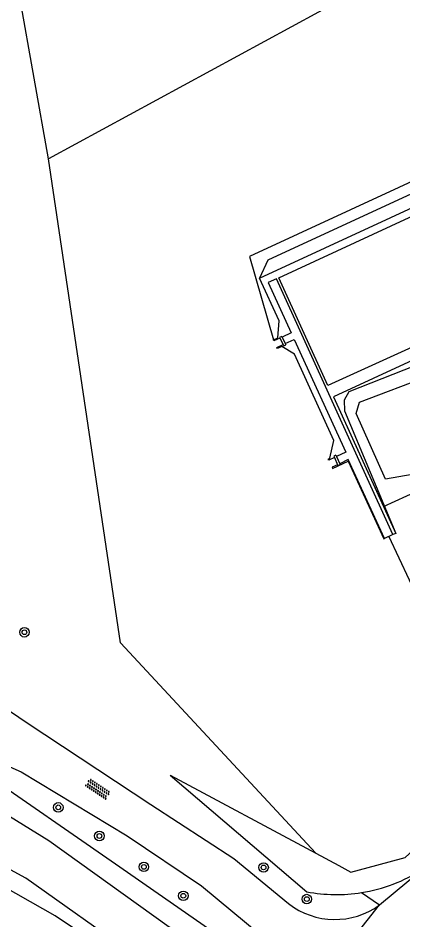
# Model space of a CAD drawing. Extents: x 133000 to 136000, y 400500 to 403500.
# Drawn here: x 134041.5 to 134073.9, y 401686.5 to 401762.2 of the extents above; entities that cross this region are included whole.
import ezdxf

# ---------------------------------------------------------------- set-up
doc = ezdxf.new("R2010")
doc.units = 0
for name, color, linetype in [('gg-bbg-bassin', 7, 'Continuous'), ('gg-bbg-pand onderbouw', 7, 'Continuous'), ('gg-knt-BGT kruinlijn', 7, 'Continuous'), ('gg-knt-bovenkant onderkant talud', 7, 'Continuous'), ('gg-knt-onverhard', 7, 'Continuous'), ('gg-kntw-bovenkant insteek waterloop', 7, 'Continuous'), ('gg-kntw-waterlijn', 7, 'Continuous'), ('gg-kwrk-duiker nz buis', 7, 'Continuous'), ('gg-kwrk-kunstwerk', 7, 'Continuous'), ('gg-kwrk-stuw', 7, 'Continuous'), ('gt-grn-groengrens', 7, 'Continuous'), ('gt-grn-weggrens', 7, 'Continuous'), ('gt-symb-boom', 7, 'Continuous'), ('gt-symb-overige verharding', 7, 'Continuous')]:
    doc.layers.add(name, color=color, linetype=linetype)

# ---------------------------------------------------------------- blocks, each defined once
blk = doc.blocks.new('gt0-BOOM')
at = {"layer": 'gt-symb-boom'}
for radius in [0.4, 0.2]:
    blk.add_circle((0, 0), radius, dxfattribs=at)
blk = doc.blocks.new('gt0-OVH')
at = {"layer": 'gt-symb-overige verharding'}
for points in [[(-0.972, 0.298), (-0.967, 0.308), (-0.965, 0.319), (-0.966, 0.33), (-0.971, 0.34), (-0.978, 0.348), (-0.988, 0.353), (-0.999, 0.355), (-1.01, 0.354), (-1.02, 0.349), (-1.028, 0.342), (-1.033, 0.332), (-1.035, 0.321), (-1.034, 0.31), (-1.029, 0.3), (-1.022, 0.292), (-1.012, 0.287), (-1.001, 0.285), (-0.99, 0.286), (-0.98, 0.291)], [(-0.872, 0.106), (-0.867, 0.116), (-0.865, 0.126), (-0.866, 0.137), (-0.871, 0.147), (-0.878, 0.156), (-0.888, 0.161), (-0.899, 0.163), (-0.91, 0.162), (-0.92, 0.157), (-0.928, 0.15), (-0.933, 0.14), (-0.935, 0.129), (-0.934, 0.118), (-0.929, 0.108), (-0.922, 0.1), (-0.912, 0.095), (-0.901, 0.092), (-0.89, 0.094), (-0.88, 0.098)], [(-0.772, 0.298), (-0.767, 0.308), (-0.765, 0.319), (-0.766, 0.33), (-0.771, 0.34), (-0.778, 0.348), (-0.788, 0.353), (-0.799, 0.355), (-0.81, 0.354), (-0.82, 0.349), (-0.828, 0.342), (-0.833, 0.332), (-0.835, 0.321), (-0.834, 0.31), (-0.829, 0.3), (-0.822, 0.292), (-0.812, 0.287), (-0.801, 0.285), (-0.79, 0.286), (-0.78, 0.291)], [(-0.672, 0.106), (-0.667, 0.116), (-0.665, 0.126), (-0.666, 0.137), (-0.671, 0.147), (-0.678, 0.156), (-0.688, 0.161), (-0.699, 0.163), (-0.71, 0.162), (-0.72, 0.157), (-0.728, 0.15), (-0.733, 0.14), (-0.735, 0.129), (-0.734, 0.118), (-0.729, 0.108), (-0.722, 0.1), (-0.712, 0.095), (-0.701, 0.092), (-0.69, 0.094), (-0.68, 0.098)], [(-0.572, 0.298), (-0.567, 0.308), (-0.565, 0.319), (-0.566, 0.33), (-0.571, 0.34), (-0.578, 0.348), (-0.588, 0.353), (-0.599, 0.355), (-0.61, 0.354), (-0.62, 0.349), (-0.628, 0.342), (-0.633, 0.332), (-0.635, 0.321), (-0.634, 0.31), (-0.629, 0.3), (-0.622, 0.292), (-0.612, 0.287), (-0.601, 0.285), (-0.59, 0.286), (-0.58, 0.291)], [(-0.472, 0.106), (-0.467, 0.116), (-0.465, 0.126), (-0.466, 0.137), (-0.471, 0.147), (-0.478, 0.156), (-0.488, 0.161), (-0.499, 0.163), (-0.51, 0.162), (-0.52, 0.157), (-0.528, 0.15), (-0.533, 0.14), (-0.535, 0.129), (-0.534, 0.118), (-0.529, 0.108), (-0.522, 0.1), (-0.512, 0.095), (-0.501, 0.092), (-0.49, 0.094), (-0.48, 0.098)], [(-0.372, 0.298), (-0.367, 0.308), (-0.365, 0.319), (-0.366, 0.33), (-0.371, 0.34), (-0.378, 0.348), (-0.388, 0.353), (-0.399, 0.355), (-0.41, 0.354), (-0.42, 0.349), (-0.428, 0.342), (-0.433, 0.332), (-0.435, 0.321), (-0.434, 0.31), (-0.429, 0.3), (-0.422, 0.292), (-0.412, 0.287), (-0.401, 0.285), (-0.39, 0.286), (-0.38, 0.291)], [(-0.272, 0.106), (-0.267, 0.116), (-0.265, 0.126), (-0.266, 0.137), (-0.271, 0.147), (-0.278, 0.156), (-0.288, 0.161), (-0.299, 0.163), (-0.31, 0.162), (-0.32, 0.157), (-0.328, 0.15), (-0.333, 0.14), (-0.335, 0.129), (-0.334, 0.118), (-0.329, 0.108), (-0.322, 0.1), (-0.312, 0.095), (-0.301, 0.092), (-0.29, 0.094), (-0.28, 0.098)], [(-0.172, 0.298), (-0.167, 0.308), (-0.165, 0.319), (-0.166, 0.33), (-0.171, 0.34), (-0.178, 0.348), (-0.188, 0.353), (-0.199, 0.355), (-0.21, 0.354), (-0.22, 0.349), (-0.228, 0.342), (-0.233, 0.332), (-0.235, 0.321), (-0.234, 0.31), (-0.229, 0.3), (-0.222, 0.292), (-0.212, 0.287), (-0.201, 0.285), (-0.19, 0.286), (-0.18, 0.291)], [(-0.072, 0.106), (-0.067, 0.116), (-0.065, 0.126), (-0.066, 0.137), (-0.071, 0.147), (-0.078, 0.156), (-0.088, 0.161), (-0.099, 0.163), (-0.11, 0.162), (-0.12, 0.157), (-0.128, 0.15), (-0.133, 0.14), (-0.135, 0.129), (-0.134, 0.118), (-0.129, 0.108), (-0.122, 0.1), (-0.112, 0.095), (-0.101, 0.092), (-0.09, 0.094), (-0.08, 0.098)], [(0.028, 0.298), (0.033, 0.308), (0.035, 0.319), (0.034, 0.33), (0.029, 0.34), (0.022, 0.348), (0.012, 0.353), (0.001, 0.355), (-0.01, 0.354), (-0.02, 0.349), (-0.028, 0.342), (-0.033, 0.332), (-0.035, 0.321), (-0.034, 0.31), (-0.029, 0.3), (-0.022, 0.292), (-0.012, 0.287), (-0.001, 0.285), (0.01, 0.286), (0.02, 0.291)], [(0.128, 0.106), (0.133, 0.116), (0.135, 0.126), (0.134, 0.137), (0.129, 0.147), (0.122, 0.156), (0.112, 0.161), (0.101, 0.163), (0.09, 0.162), (0.08, 0.157), (0.072, 0.15), (0.067, 0.14), (0.065, 0.129), (0.066, 0.118), (0.071, 0.108), (0.078, 0.1), (0.088, 0.095), (0.099, 0.092), (0.11, 0.094), (0.12, 0.098)], [(0.228, 0.298), (0.233, 0.308), (0.235, 0.319), (0.234, 0.33), (0.229, 0.34), (0.222, 0.348), (0.212, 0.353), (0.201, 0.355), (0.19, 0.354), (0.18, 0.349), (0.172, 0.342), (0.167, 0.332), (0.165, 0.321), (0.166, 0.31), (0.171, 0.3), (0.178, 0.292), (0.188, 0.287), (0.199, 0.285), (0.21, 0.286), (0.22, 0.291)], [(0.328, 0.106), (0.333, 0.116), (0.335, 0.126), (0.334, 0.137), (0.329, 0.147), (0.322, 0.156), (0.312, 0.161), (0.301, 0.163), (0.29, 0.162), (0.28, 0.157), (0.272, 0.15), (0.267, 0.14), (0.265, 0.129), (0.266, 0.118), (0.271, 0.108), (0.278, 0.1), (0.288, 0.095), (0.299, 0.092), (0.31, 0.094), (0.32, 0.098)], [(0.428, 0.298), (0.433, 0.308), (0.435, 0.319), (0.434, 0.33), (0.429, 0.34), (0.422, 0.348), (0.412, 0.353), (0.401, 0.355), (0.39, 0.354), (0.38, 0.349), (0.372, 0.342), (0.367, 0.332), (0.365, 0.321), (0.366, 0.31), (0.371, 0.3), (0.378, 0.292), (0.388, 0.287), (0.399, 0.285), (0.41, 0.286), (0.42, 0.291)], [(0.528, 0.106), (0.533, 0.116), (0.535, 0.126), (0.534, 0.137), (0.529, 0.147), (0.522, 0.156), (0.512, 0.161), (0.501, 0.163), (0.49, 0.162), (0.48, 0.157), (0.472, 0.15), (0.467, 0.14), (0.465, 0.129), (0.466, 0.118), (0.471, 0.108), (0.478, 0.1), (0.488, 0.095), (0.499, 0.092), (0.51, 0.094), (0.52, 0.098)], [(0.628, 0.298), (0.633, 0.308), (0.635, 0.319), (0.634, 0.33), (0.629, 0.34), (0.622, 0.348), (0.612, 0.353), (0.601, 0.355), (0.59, 0.354), (0.58, 0.349), (0.572, 0.342), (0.567, 0.332), (0.565, 0.321), (0.566, 0.31), (0.571, 0.3), (0.578, 0.292), (0.588, 0.287), (0.599, 0.285), (0.61, 0.286), (0.62, 0.291)], [(0.728, 0.106), (0.733, 0.116), (0.735, 0.126), (0.734, 0.137), (0.729, 0.147), (0.722, 0.156), (0.712, 0.161), (0.701, 0.163), (0.69, 0.162), (0.68, 0.157), (0.672, 0.15), (0.667, 0.14), (0.665, 0.129), (0.666, 0.118), (0.671, 0.108), (0.678, 0.1), (0.688, 0.095), (0.699, 0.092), (0.71, 0.094), (0.72, 0.098)], [(0.828, 0.298), (0.833, 0.308), (0.835, 0.319), (0.834, 0.33), (0.829, 0.34), (0.822, 0.348), (0.812, 0.353), (0.801, 0.355), (0.79, 0.354), (0.78, 0.349), (0.772, 0.342), (0.767, 0.332), (0.765, 0.321), (0.766, 0.31), (0.771, 0.3), (0.778, 0.292), (0.788, 0.287), (0.799, 0.285), (0.81, 0.286), (0.82, 0.291)], [(0.928, 0.106), (0.933, 0.116), (0.935, 0.126), (0.934, 0.137), (0.929, 0.147), (0.922, 0.156), (0.912, 0.161), (0.901, 0.163), (0.89, 0.162), (0.88, 0.157), (0.872, 0.15), (0.867, 0.14), (0.865, 0.129), (0.866, 0.118), (0.871, 0.108), (0.878, 0.1), (0.888, 0.095), (0.899, 0.092), (0.91, 0.094), (0.92, 0.098)], [(1.028, 0.298), (1.033, 0.308), (1.035, 0.319), (1.034, 0.33), (1.029, 0.34), (1.022, 0.348), (1.012, 0.353), (1.001, 0.355), (0.99, 0.354), (0.98, 0.349), (0.972, 0.342), (0.967, 0.332), (0.965, 0.321), (0.966, 0.31), (0.971, 0.3), (0.978, 0.292), (0.988, 0.287), (0.999, 0.285), (1.01, 0.286), (1.02, 0.291)], [(-0.972, -0.142), (-0.967, -0.132), (-0.965, -0.121), (-0.966, -0.11), (-0.971, -0.1), (-0.978, -0.092), (-0.988, -0.087), (-0.999, -0.085), (-1.01, -0.086), (-1.02, -0.091), (-1.028, -0.098), (-1.033, -0.108), (-1.035, -0.119), (-1.034, -0.13), (-1.029, -0.14), (-1.022, -0.148), (-1.012, -0.153), (-1.001, -0.155), (-0.99, -0.154), (-0.98, -0.149)], [(-0.872, -0.334), (-0.867, -0.324), (-0.865, -0.314), (-0.866, -0.303), (-0.871, -0.293), (-0.878, -0.284), (-0.888, -0.279), (-0.899, -0.277), (-0.91, -0.278), (-0.92, -0.283), (-0.928, -0.29), (-0.933, -0.3), (-0.935, -0.311), (-0.934, -0.322), (-0.929, -0.332), (-0.922, -0.34), (-0.912, -0.345), (-0.901, -0.348), (-0.89, -0.346), (-0.88, -0.342)], [(-0.772, -0.142), (-0.767, -0.132), (-0.765, -0.121), (-0.766, -0.11), (-0.771, -0.1), (-0.778, -0.092), (-0.788, -0.087), (-0.799, -0.085), (-0.81, -0.086), (-0.82, -0.091), (-0.828, -0.098), (-0.833, -0.108), (-0.835, -0.119), (-0.834, -0.13), (-0.829, -0.14), (-0.822, -0.148), (-0.812, -0.153), (-0.801, -0.155), (-0.79, -0.154), (-0.78, -0.149)], [(-0.672, -0.334), (-0.667, -0.324), (-0.665, -0.314), (-0.666, -0.303), (-0.671, -0.293), (-0.678, -0.284), (-0.688, -0.279), (-0.699, -0.277), (-0.71, -0.278), (-0.72, -0.283), (-0.728, -0.29), (-0.733, -0.3), (-0.735, -0.311), (-0.734, -0.322), (-0.729, -0.332), (-0.722, -0.34), (-0.712, -0.345), (-0.701, -0.348), (-0.69, -0.346), (-0.68, -0.342)], [(-0.572, -0.142), (-0.567, -0.132), (-0.565, -0.121), (-0.566, -0.11), (-0.571, -0.1), (-0.578, -0.092), (-0.588, -0.087), (-0.599, -0.085), (-0.61, -0.086), (-0.62, -0.091), (-0.628, -0.098), (-0.633, -0.108), (-0.635, -0.119), (-0.634, -0.13), (-0.629, -0.14), (-0.622, -0.148), (-0.612, -0.153), (-0.601, -0.155), (-0.59, -0.154), (-0.58, -0.149)], [(-0.472, -0.334), (-0.467, -0.324), (-0.465, -0.314), (-0.466, -0.303), (-0.471, -0.293), (-0.478, -0.284), (-0.488, -0.279), (-0.499, -0.277), (-0.51, -0.278), (-0.52, -0.283), (-0.528, -0.29), (-0.533, -0.3), (-0.535, -0.311), (-0.534, -0.322), (-0.529, -0.332), (-0.522, -0.34), (-0.512, -0.345), (-0.501, -0.348), (-0.49, -0.346), (-0.48, -0.342)], [(-0.372, -0.142), (-0.367, -0.132), (-0.365, -0.121), (-0.366, -0.11), (-0.371, -0.1), (-0.378, -0.092), (-0.388, -0.087), (-0.399, -0.085), (-0.41, -0.086), (-0.42, -0.091), (-0.428, -0.098), (-0.433, -0.108), (-0.435, -0.119), (-0.434, -0.13), (-0.429, -0.14), (-0.422, -0.148), (-0.412, -0.153), (-0.401, -0.155), (-0.39, -0.154), (-0.38, -0.149)], [(-0.272, -0.334), (-0.267, -0.324), (-0.265, -0.314), (-0.266, -0.303), (-0.271, -0.293), (-0.278, -0.284), (-0.288, -0.279), (-0.299, -0.277), (-0.31, -0.278), (-0.32, -0.283), (-0.328, -0.29), (-0.333, -0.3), (-0.335, -0.311), (-0.334, -0.322), (-0.329, -0.332), (-0.322, -0.34), (-0.312, -0.345), (-0.301, -0.348), (-0.29, -0.346), (-0.28, -0.342)], [(-0.172, -0.142), (-0.167, -0.132), (-0.165, -0.121), (-0.166, -0.11), (-0.171, -0.1), (-0.178, -0.092), (-0.188, -0.087), (-0.199, -0.085), (-0.21, -0.086), (-0.22, -0.091), (-0.228, -0.098), (-0.233, -0.108), (-0.235, -0.119), (-0.234, -0.13), (-0.229, -0.14), (-0.222, -0.148), (-0.212, -0.153), (-0.201, -0.155), (-0.19, -0.154), (-0.18, -0.149)], [(-0.072, -0.334), (-0.067, -0.324), (-0.065, -0.314), (-0.066, -0.303), (-0.071, -0.293), (-0.078, -0.284), (-0.088, -0.279), (-0.099, -0.277), (-0.11, -0.278), (-0.12, -0.283), (-0.128, -0.29), (-0.133, -0.3), (-0.135, -0.311), (-0.134, -0.322), (-0.129, -0.332), (-0.122, -0.34), (-0.112, -0.345), (-0.101, -0.348), (-0.09, -0.346), (-0.08, -0.342)], [(0.028, -0.142), (0.033, -0.132), (0.035, -0.121), (0.034, -0.11), (0.029, -0.1), (0.022, -0.092), (0.012, -0.087), (0.001, -0.085), (-0.01, -0.086), (-0.02, -0.091), (-0.028, -0.098), (-0.033, -0.108), (-0.035, -0.119), (-0.034, -0.13), (-0.029, -0.14), (-0.022, -0.148), (-0.012, -0.153), (-0.001, -0.155), (0.01, -0.154), (0.02, -0.149)], [(0.128, -0.334), (0.133, -0.324), (0.135, -0.314), (0.134, -0.303), (0.129, -0.293), (0.122, -0.284), (0.112, -0.279), (0.101, -0.277), (0.09, -0.278), (0.08, -0.283), (0.072, -0.29), (0.067, -0.3), (0.065, -0.311), (0.066, -0.322), (0.071, -0.332), (0.078, -0.34), (0.088, -0.345), (0.099, -0.348), (0.11, -0.346), (0.12, -0.342)], [(0.228, -0.142), (0.233, -0.132), (0.235, -0.121), (0.234, -0.11), (0.229, -0.1), (0.222, -0.092), (0.212, -0.087), (0.201, -0.085), (0.19, -0.086), (0.18, -0.091), (0.172, -0.098), (0.167, -0.108), (0.165, -0.119), (0.166, -0.13), (0.171, -0.14), (0.178, -0.148), (0.188, -0.153), (0.199, -0.155), (0.21, -0.154), (0.22, -0.149)], [(0.328, -0.334), (0.333, -0.324), (0.335, -0.314), (0.334, -0.303), (0.329, -0.293), (0.322, -0.284), (0.312, -0.279), (0.301, -0.277), (0.29, -0.278), (0.28, -0.283), (0.272, -0.29), (0.267, -0.3), (0.265, -0.311), (0.266, -0.322), (0.271, -0.332), (0.278, -0.34), (0.288, -0.345), (0.299, -0.348), (0.31, -0.346), (0.32, -0.342)], [(0.428, -0.142), (0.433, -0.132), (0.435, -0.121), (0.434, -0.11), (0.429, -0.1), (0.422, -0.092), (0.412, -0.087), (0.401, -0.085), (0.39, -0.086), (0.38, -0.091), (0.372, -0.098), (0.367, -0.108), (0.365, -0.119), (0.366, -0.13), (0.371, -0.14), (0.378, -0.148), (0.388, -0.153), (0.399, -0.155), (0.41, -0.154), (0.42, -0.149)], [(0.528, -0.334), (0.533, -0.324), (0.535, -0.314), (0.534, -0.303), (0.529, -0.293), (0.522, -0.284), (0.512, -0.279), (0.501, -0.277), (0.49, -0.278), (0.48, -0.283), (0.472, -0.29), (0.467, -0.3), (0.465, -0.311), (0.466, -0.322), (0.471, -0.332), (0.478, -0.34), (0.488, -0.345), (0.499, -0.348), (0.51, -0.346), (0.52, -0.342)], [(0.628, -0.142), (0.633, -0.132), (0.635, -0.121), (0.634, -0.11), (0.629, -0.1), (0.622, -0.092), (0.612, -0.087), (0.601, -0.085), (0.59, -0.086), (0.58, -0.091), (0.572, -0.098), (0.567, -0.108), (0.565, -0.119), (0.566, -0.13), (0.571, -0.14), (0.578, -0.148), (0.588, -0.153), (0.599, -0.155), (0.61, -0.154), (0.62, -0.149)], [(0.728, -0.334), (0.733, -0.324), (0.735, -0.314), (0.734, -0.303), (0.729, -0.293), (0.722, -0.284), (0.712, -0.279), (0.701, -0.277), (0.69, -0.278), (0.68, -0.283), (0.672, -0.29), (0.667, -0.3), (0.665, -0.311), (0.666, -0.322), (0.671, -0.332), (0.678, -0.34), (0.688, -0.345), (0.699, -0.348), (0.71, -0.346), (0.72, -0.342)], [(0.828, -0.142), (0.833, -0.132), (0.835, -0.121), (0.834, -0.11), (0.829, -0.1), (0.822, -0.092), (0.812, -0.087), (0.801, -0.085), (0.79, -0.086), (0.78, -0.091), (0.772, -0.098), (0.767, -0.108), (0.765, -0.119), (0.766, -0.13), (0.771, -0.14), (0.778, -0.148), (0.788, -0.153), (0.799, -0.155), (0.81, -0.154), (0.82, -0.149)], [(0.928, -0.334), (0.933, -0.324), (0.935, -0.314), (0.934, -0.303), (0.929, -0.293), (0.922, -0.284), (0.912, -0.279), (0.901, -0.277), (0.89, -0.278), (0.88, -0.283), (0.872, -0.29), (0.867, -0.3), (0.865, -0.311), (0.866, -0.322), (0.871, -0.332), (0.878, -0.34), (0.888, -0.345), (0.899, -0.348), (0.91, -0.346), (0.92, -0.342)], [(1.028, -0.142), (1.033, -0.132), (1.035, -0.121), (1.034, -0.11), (1.029, -0.1), (1.022, -0.092), (1.012, -0.087), (1.001, -0.085), (0.99, -0.086), (0.98, -0.091), (0.972, -0.098), (0.967, -0.108), (0.965, -0.119), (0.966, -0.13), (0.971, -0.14), (0.978, -0.148), (0.988, -0.153), (0.999, -0.155), (1.01, -0.154), (1.02, -0.149)]]:
    blk.add_lwpolyline(points, close=True, dxfattribs=at)

msp = doc.modelspace()

# ---------------------------------------------------------------- linework, layer by layer
at = {"layer": 'gg-bbg-bassin'}
msp.add_lwpolyline([(134104.273, 401748.057), (134067.557, 401731.404), (134063.435, 401740.42), (134100.049, 401757.359)], dxfattribs=at)
at = {"layer": 'gg-bbg-pand onderbouw'}
msp.add_lwpolyline([(134077.668, 401734.893), (134068.023, 401730.45), (134072.226, 401721.236), (134082.022, 401725.704), (134077.668, 401734.893)], dxfattribs=at)
at = {"layer": 'gg-knt-BGT kruinlijn'}
for p, q in [((134054.304, 401698.688), (134066.561, 401692.128)), ((134066.561, 401692.128), (134068.469, 401691.108))]:
    msp.add_line(p, q, dxfattribs=at)
for points in [[(134069.099, 401994.578), (134084.863, 401898.758), (134107.817, 401762.813), (134062.514, 401741.911), (134061.813, 401740.387)], [(134071.667, 401691.144), (134074.054, 401691.789), (134084.64, 401701.412)], [(134068.469, 401691.108), (134069.496, 401690.558), (134071.667, 401691.144)]]:
    msp.add_lwpolyline(points, dxfattribs=at)
at = {"layer": 'gg-knt-bovenkant onderkant talud'}
msp.add_line((134054.304, 401698.688), (134065.799, 401688.902), dxfattribs=at)
for points in [[(134103.44, 401782.658), (134106.727, 401763.334), (134060.966, 401742.221), (134062.986, 401735.233)], [(134078.346, 401733.461), (134076.512, 401733.593), (134074.872, 401733.029), (134069.311, 401730.861), (134068.936, 401730.173), (134068.972, 401729.277), (134073.257, 401718.981)], [(134080.9, 401725.003), (134072.41, 401723.538), (134069.942, 401729.034), (134070.207, 401730.006), (134076.141, 401732.238), (134078.433, 401732.509)]]:
    msp.add_lwpolyline(points, dxfattribs=at)
for centre, radius, start, end in [((134068.295, 401702.019), 13.355, 279.02846, 302.71487), ((134068.301, 401702.013), 13.348, 259.1954, 279.00802)]:
    msp.add_arc(centre, radius, start, end, dxfattribs=at)
at = {"layer": 'gg-knt-onverhard'}
msp.add_line((134071.905, 401687.802), (134075.513, 401690.783), dxfattribs=at)
for points in [[(134040.902, 401704.041), (134042.298, 401703.084), (134052.701, 401696.224)], [(134014.183, 401698.692), (134026.293, 401700.275), (134033.628, 401701.38), (134036.448, 401701.152), (134038.806, 401700.291), (134041.797, 401698.969), (134050.712, 401693.591), (134056.957, 401689.412), (134062.055, 401685.178)], [(134052.701, 401696.224), (134059.667, 401691.693), (134064.255, 401687.91)]]:
    msp.add_lwpolyline(points, dxfattribs=at)
msp.add_arc((134068.152, 401692.921), 6.348, 232.13268, 306.24967, dxfattribs=at)
at = {"layer": 'gg-kntw-bovenkant insteek waterloop'}
msp.add_line((134073.028, 401718.877), (134072.313, 401718.536), dxfattribs=at)
for points in [[(134073.028, 401718.877), (134063.237, 401740.343), (134062.535, 401740.043), (134064.486, 401735.801), (134063.717, 401735.452)], [(134063.975, 401734.915), (134064.736, 401735.258), (134069.064, 401725.793), (134068.288, 401725.42)], [(134072.313, 401718.536), (134069.277, 401725.175), (134068.555, 401724.825)], [(134027.209, 401699.587), (134027.922, 401699.608), (134038.307, 401699.145), (134049.717, 401691.241), (134061.127, 401683.337), (134061.591, 401682.878), (134061.536, 401681.824), (134061.015, 401679.779), (134059.52, 401677.884)], [(134057.774, 401677.74), (134054.714, 401680.146), (134044.659, 401686.878), (134039.24, 401689.935), (134037.641, 401690.764), (134036.027, 401691.159), (134033.636, 401691.26), (134030.899, 401690.831), (134028.758, 401690.292)]]:
    msp.add_lwpolyline(points, dxfattribs=at)
at = {"layer": 'gg-kntw-waterlijn'}
msp.add_lwpolyline([(134027.575, 401697.389), (134028.588, 401697.508), (134032.868, 401697.442), (134036.324, 401697.047), (134039.847, 401695.829), (134044.126, 401693.194), (134054.232, 401685.948), (134059.96, 401682.621), (134060.75, 401681.567), (134060.586, 401680.184), (134059.466, 401679.262), (134058.38, 401679.196), (134057.195, 401679.657), (134051.335, 401683.544), (134042.184, 401690.032), (134038.727, 401691.909), (134035.6, 401692.7), (134032.209, 401692.93), (134028.466, 401692.043)], dxfattribs=at)
at = {"layer": 'gg-kwrk-duiker nz buis'}
msp.add_line((134072.656, 401718.772), (134075.261, 401713.235), dxfattribs=at)
at = {"layer": 'gg-kwrk-kunstwerk'}
msp.add_line((134073.257, 401718.981), (134073.028, 401718.877), dxfattribs=at)
for points in [[(134061.813, 401740.387), (134100.805, 401758.377), (134101.597, 401758.067), (134103.013, 401755.114), (134103.488, 401754.899), (134104.047, 401753.929), (134105.38, 401754.527), (134105.007, 401755.335), (134105.106, 401755.381)], [(134062.986, 401735.233), (134063.35, 401735.4), (134063.457, 401736.813), (134061.813, 401740.387)], [(134063.537, 401735.365), (134063.032, 401735.133), (134062.986, 401735.233)], [(134068.106, 401725.338), (134067.632, 401725.112), (134067.585, 401725.211), (134067.737, 401725.283), (134068.052, 401726.782), (134064.746, 401734.01), (134063.69, 401734.659), (134063.327, 401734.493), (134063.281, 401734.593), (134063.795, 401734.828)], [(134077.668, 401734.893), (134068.023, 401730.45), (134073.257, 401718.981)], [(134068.373, 401724.743), (134067.912, 401724.523), (134067.96, 401724.422), (134069.253, 401725.039), (134072.261, 401718.511), (134072.313, 401718.536)]]:
    msp.add_lwpolyline(points, dxfattribs=at)
at = {"layer": 'gg-kwrk-stuw'}
for p, q in [((134063.537, 401735.365), (134063.795, 401734.828)), ((134063.691, 401735.506), (134063.717, 401735.452)), ((134063.717, 401735.452), (134063.975, 401734.915)), ((134063.975, 401734.915), (134064.031, 401734.799)), ((134068.232, 401725.545), (134068.288, 401725.42)), ((134068.288, 401725.42), (134068.555, 401724.825)), ((134068.106, 401725.338), (134068.373, 401724.743)), ((134068.555, 401724.825), (134068.582, 401724.766))]:
    msp.add_line(p, q, dxfattribs=at)
for points in [[(134063.691, 401735.506), (134063.511, 401735.42), (134063.537, 401735.365)], [(134063.795, 401734.828), (134063.851, 401734.712), (134064.031, 401734.799)], [(134068.232, 401725.545), (134068.05, 401725.463), (134068.106, 401725.338)], [(134068.373, 401724.743), (134068.399, 401724.684), (134068.582, 401724.766)]]:
    msp.add_lwpolyline(points, dxfattribs=at)
at = {"layer": 'gt-grn-groengrens'}
for p, q in [((134044.099, 401750.411), (134007.598, 401954.104)), ((134099.544, 401780.541), (134044.099, 401750.411)), ((134070.391, 401688.83), (134071.905, 401687.802))]:
    msp.add_line(p, q, dxfattribs=at)
msp.add_lwpolyline([(134066.561, 401692.128), (134050.133, 401709.802), (134044.099, 401750.411)], dxfattribs=at)
at = {"layer": 'gt-grn-weggrens'}
msp.add_lwpolyline([(134066.352, 401679.291), (134069.105, 401684.263), (134071.905, 401687.802)], dxfattribs=at)

# ---------------------------------------------------------------- block references
at = {"layer": 'gt-symb-boom'}
for p in [(134042.071, 401710.679), (134044.913, 401695.983), (134048.366, 401693.581), (134052.105, 401690.988), (134062.16, 401690.942), (134055.416, 401688.562), (134065.792, 401688.285)]:
    msp.add_blockref('gt0-BOOM', p, dxfattribs=at)
at = {"layer": 'gt-symb-overige verharding', "rotation": 146.57996880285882}
msp.add_blockref('gt0-OVH', (134048.232, 401697.529), dxfattribs=at)

doc.saveas('drawing.dxf')
